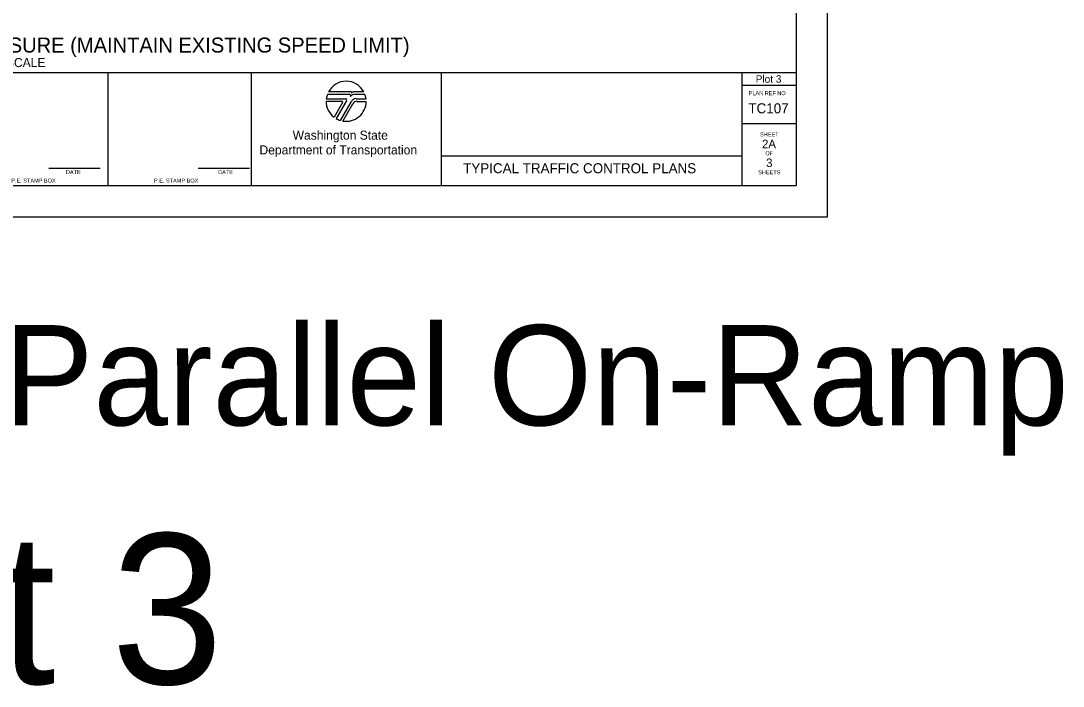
# Model space of a CAD drawing. Extents: x 99999 to 100116, y 99995 to 100013.
# Drawn here: x 100048.01 to 100058.41, y 99995.01 to 100001.64 of the extents above; entities that cross this region are included whole.
import ezdxf

# ---------------------------------------------------------------- set-up
doc = ezdxf.new("R2010")
doc.units = 0
for name, color, linetype in [('SH_DE_DetailHeading1Text', 7, 'Continuous'), ('SH_GI_PlotLimits', 7, 'Continuous'), ('SH_GI_SheetBorder', 7, 'Continuous'), ('SH_GI_SheetLocationText', 7, 'Continuous'), ('SH_GI_SheetTextInCells', 7, 'Continuous'), ('SH_GI_TitleBlockText', 7, 'Continuous'), ('SH_GI_WSDOTLogo', 7, 'Continuous')]:
    doc.layers.add(name, color=color, linetype=linetype)

msp = doc.modelspace()

# ---------------------------------------------------------------- linework, layer by layer
at = {"layer": 'SH_GI_PlotLimits'}
msp.add_lwpolyline([(100039.062, 99999.687), (100056.062, 99999.687), (100056.062, 100010.687), (100039.062, 100010.687)], close=True, dxfattribs=at)
at = {"layer": 'SH_GI_SheetBorder'}
for p, q in [((100055.75, 100010.375), (100055.75, 100000)), ((100040, 100001.126), (100055.75, 100001.126)), ((100048.883, 100000), (100048.883, 100001.126)), ((100050.309, 100001.126), (100050.309, 100000)), ((100052.205, 100001.126), (100052.205, 100000)), ((100055.208, 100001.126), (100055.208, 100000)), ((100055.208, 100001.001), (100055.75, 100001.001)), ((100055.208, 100000.618), (100055.75, 100000.618)), ((100052.205, 100000.295), (100055.208, 100000.295)), ((100048.29, 100000.173), (100048.802, 100000.173)), ((100049.78, 100000.173), (100050.291, 100000.173)), ((100040, 100000), (100055.75, 100000))]:
    msp.add_line(p, q, dxfattribs=at)
at = {"layer": 'SH_GI_WSDOTLogo'}
for p, q in [((100051.289, 100000.909), (100051.07, 100000.909)), ((100051.303, 100000.935), (100051.081, 100000.935)), ((100051.433, 100000.935), (100051.335, 100000.935)), ((100051.445, 100000.909), (100051.343, 100000.909)), ((100051.343, 100000.909), (100051.343, 100000.909)), ((100051.057, 100000.84), (100051.215, 100000.84)), ((100051.059, 100000.866), (100051.25, 100000.866)), ((100051.222, 100000.828), (100051.136, 100000.681)), ((100051.261, 100000.846), (100051.157, 100000.667)), ((100051.199, 100000.649), (100051.309, 100000.839)), ((100051.224, 100000.643), (100051.324, 100000.816)), ((100051.356, 100000.866), (100051.456, 100000.866)), ((100051.365, 100000.839), (100051.457, 100000.839))]:
    msp.add_line(p, q, dxfattribs=at)
for centre, radius, start, end in [((100051.257, 100000.84), 0.2, 28.4787, 151.532), ((100051.257, 100000.84), 0.2, 159.696, 172.5057), ((100051.289, 100000.895), 0.0148, 327.8418, 89.9985), ((100051.343, 100000.861), 0.0484, 89.9953, 147.8238), ((100051.303, 100000.926), 0.00903, 329.8742, 90.0033), ((100051.335, 100000.907), 0.0287, 90.0072, 148.1676), ((100051.257, 100000.84), 0.2, 7.4943, 20.2941), ((100051.257, 100000.84), 0.2, 179.9986, 232.8433), ((100051.215, 100000.832), 0.0082, 329.7436, 90), ((100051.257, 100000.84), 0.2, 260.5455, 359.8086), ((100051.25, 100000.853), 0.0131, 329.7683, 90), ((100051.356, 100000.812), 0.0542, 90, 149.9974), ((100051.365, 100000.792), 0.0476, 90, 150.0543), ((100051.257, 100000.84), 0.2, 239.7929, 253.0448)]:
    msp.add_arc(centre, radius, start, end, dxfattribs=at)

# ---------------------------------------------------------------- texts
at = {"layer": 'SH_DE_DetailHeading1Text'}
for s, height, p in [('FREEWAY (2+ LANES): SINGLE RIGHT LANE CLOSURE (MAINTAIN EXISTING SPEED LIMIT)', 0.15, (100043.191, 100001.326)), ('NOT TO SCALE', 0.09, (100047.373, 100001.181))]:
    msp.add_text(s, height=height, rotation=360, dxfattribs=at).set_placement(p)
at = {"layer": 'SH_GI_SheetBorder'}
msp.add_text('PLAN REF NO', height=0.04003, dxfattribs=at).set_placement((100055.275, 100000.901))
at = {"layer": 'SH_GI_SheetLocationText'}
for s, height, p in [('Plot 3', 0.075, (100055.345, 100001.025)), ('Right Ramps: Parallel On-Ramp', 1, (100039.37, 99997.607)), ('Plot 3', 1.5, (100044.899, 99995.027))]:
    msp.add_text(s, height=height, dxfattribs=at).set_placement(p)
at = {"layer": 'SH_GI_SheetTextInCells'}
for s, height, p in [('Washington State', 0.09007, (100050.723, 100000.457)), ('SHEET', 0.04, (100055.388, 100000.49)), ('Department of Transportation', 0.09007, (100050.392, 100000.31)), ('OF', 0.04, (100055.441, 100000.301)), ('P.E. STAMP BOX', 0.04003, (100047.915, 100000.029)), ('DATE', 0.04, (100048.46, 100000.114)), ('P.E. STAMP BOX', 0.04003, (100049.339, 100000.029)), ('DATE', 0.04, (100049.979, 100000.114)), ('SHEETS', 0.04, (100055.37, 100000.112))]:
    msp.add_text(s, height=height, dxfattribs=at).set_placement(p)
at = {"layer": 'SH_GI_TitleBlockText'}
for s, height, p in [('TC107', 0.1, (100055.272, 100000.72)), ('2A', 0.085, (100055.408, 100000.372)), ('TYPICAL TRAFFIC CONTROL PLANS', 0.1, (100052.425, 100000.122)), ('3', 0.085, (100055.449, 100000.184))]:
    msp.add_text(s, height=height, dxfattribs=at).set_placement(p)

doc.saveas('drawing.dxf')
